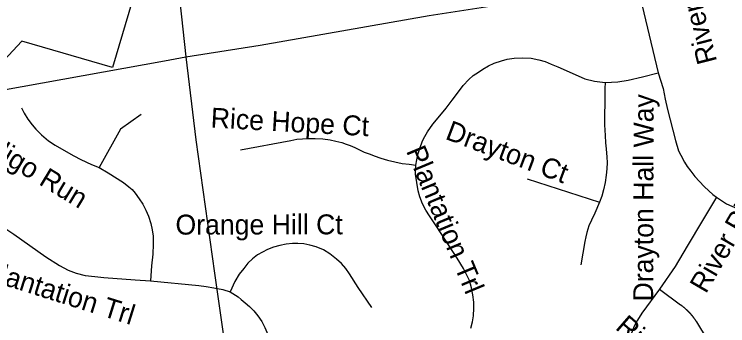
# Model space of a CAD drawing. Extents: x 1268485 to 1426702, y 514839 to 616766.
# Drawn here: x 1349734 to 1352085, y 539264 to 540290 of the extents above; entities that cross this region are included whole.
import ezdxf

# ---------------------------------------------------------------- set-up
doc = ezdxf.new("R2010")
doc.units = 0
for name, color, linetype in [('Old_Level_10', 7, 'Continuous'), ('Old_Level_35', 7, 'Continuous'), ('Old_Level_48', 7, 'Continuous'), ('Old_Level_49', 7, 'Continuous'), ('Old_Level_56', 7, 'Continuous')]:
    doc.layers.add(name, color=color, linetype=linetype)

msp = doc.modelspace()

# ---------------------------------------------------------------- linework, layer by layer
at = {"layer": 'Old_Level_35'}
for p, q in [((1351712.356, 540694.816), (1351856.2, 540096.525)), ((1351424.258, 539747.732), (1351662.734, 539671.247)), ((1351860.096, 539384.329), (1351928.994, 539333.578))]:
    msp.add_line(p, q, dxfattribs=at)
for points in [[(1351082.129, 539879.837), (1351095.457, 539902.751), (1351113.604, 539928.229), (1351135.852, 539955.039), (1351156.87, 539981.183), (1351176.863, 540007.379), (1351198.085, 540034.959), (1351213.772, 540055.874), (1351231.509, 540074.739), (1351246.375, 540088.426), (1351263.702, 540099.448), (1351277.953, 540109.29), (1351297.126, 540119.799), (1351314.863, 540128.821), (1351339.264, 540136.921), (1351358.539, 540142.201), (1351381.402, 540145.379), (1351407.239, 540146.25), (1351436.869, 540145.379), (1351462.295, 540140.151), (1351483.108, 540134.614), (1351503.716, 540125.899), (1351525.041, 540116.877), (1351562.155, 540100.063), (1351614.239, 540077.302), (1351646.329, 540069.151), (1351680.778, 540065.357)], [(1351680.778, 540065.357), (1351722.916, 540067.049), (1351756.34, 540073.252), (1351804.117, 540084.12), (1351856.2, 540096.525)], [(1351856.2, 540096.525), (1351872.297, 540045.006), (1351878.653, 540010.558), (1351886.035, 539976.365), (1351894.75, 539942.429), (1351903.67, 539908.237), (1351912.897, 539874.249), (1351923.252, 539840.672), (1351929.916, 539825.498)], [(1351680.778, 540065.357), (1351679.855, 540045.006), (1351680.163, 539995.435), (1351679.24, 539960.422), (1351679.24, 539925.461), (1351680.676, 539890.448), (1351682.521, 539866.816), (1351684.674, 539846.824), (1351686.212, 539819.602), (1351687.545, 539801.302), (1351686.725, 539781.309), (1351684.674, 539759.625), (1351681.086, 539735.788), (1351675.242, 539712.002), (1351669.603, 539690.727), (1351662.734, 539671.247)], [(1349758.62, 539981.543), (1349767.027, 539963.959), (1349779.535, 539944.479), (1349792.966, 539926.384), (1349805.474, 539911.056), (1349823.519, 539892.498), (1349847.202, 539873.48), (1349869.451, 539859.127), (1349897.235, 539842.005), (1349930.761, 539823.858), (1349953.829, 539811.4), (1349988.586, 539795.561), (1350013.91, 539785.666)], [(1350152.833, 539960.268), (1350084.755, 539911.568), (1350013.91, 539785.666)], [(1350479.891, 539843.183), (1350645.265, 539874.556), (1350665.463, 539878.35), (1350684.225, 539880.195), (1350704.525, 539880.4), (1350725.338, 539880.913), (1350751.277, 539879.478), (1350775.371, 539876.607), (1350793.62, 539872.25), (1350813.1, 539867.636), (1350827.351, 539862.663), (1350840.782, 539857.999), (1350855.854, 539851.335), (1350867.542, 539845.234), (1350886.919, 539836.263), (1350906.399, 539828.932), (1350920.342, 539823.448), (1350942.078, 539815.861), (1350963.608, 539809.196), (1350988.01, 539803.711), (1351012.103, 539798.739), (1351035.172, 539795.816), (1351056.907, 539792.946)], [(1351056.907, 539792.946), (1351063.879, 539827.805), (1351071.158, 539851.335), (1351078.13, 539869.943), (1351082.129, 539879.837)], [(1351929.916, 539825.498), (1351942.014, 539802.942), (1351951.139, 539789.05), (1351962.827, 539773.517), (1351976.668, 539756.191), (1351992.252, 539738.812), (1352007.426, 539722.818), (1352023.01, 539708.926), (1352036.031, 539695.956), (1352048.129, 539687.293)], [(1351238.481, 539256.427), (1351243.71, 539277.394), (1351246.888, 539296.771), (1351248.426, 539321.89), (1351248.426, 539342.293), (1351245.247, 539366.386), (1351240.634, 539388.891), (1351233.765, 539412.984), (1351225.87, 539431.336), (1351214.387, 539452.252), (1351193.164, 539487.316), (1351126.42, 539590.457), (1351101.916, 539626.546), (1351090.228, 539644.95), (1351079.36, 539665.865), (1351070.953, 539688.882), (1351065.109, 539708.823), (1351061.008, 539735.48), (1351056.702, 539763.726), (1351056.907, 539792.946)], [(1350013.91, 539785.666), (1350043.847, 539767.776), (1350094.393, 539736.198), (1350112.027, 539721.793), (1350122.28, 539712.565), (1350132.532, 539700.929), (1350145.861, 539682.423), (1350157.549, 539664.788), (1350168.109, 539644.796), (1350177.029, 539624.855), (1350184, 539601.274), (1350189.024, 539580.358), (1350191.895, 539559.494), (1350191.895, 539533.042), (1350190.87, 539500.131), (1350186.256, 539461.171), (1350182.975, 539412.421)], [(1349473.392, 539703.338), (1349490.002, 539700.672), (1349510.609, 539694.88), (1349531.525, 539688.882), (1349548.134, 539681.757), (1349567.101, 539673.913), (1349586.991, 539663.199), (1349608.829, 539649.102), (1349649.737, 539620.651), (1349732.373, 539565.645), (1349838.59, 539491.314), (1349883.599, 539462.351), (1349912.101, 539447.485), (1349937.733, 539437.54), (1349967.876, 539429.337), (1349999.966, 539425.954)], [(1352048.129, 539687.293), (1352002.3, 539611.064), (1351951.139, 539526.583), (1351911.769, 539459.018), (1351860.096, 539384.329)], [(1352048.129, 539687.293), (1352081.347, 539665.557), (1352115.899, 539649.819), (1352148.707, 539637.568), (1352187.154, 539625.726), (1352207.249, 539619.626), (1352227.344, 539613.423), (1352256.359, 539605.118), (1352295.217, 539592.815), (1352338.995, 539580.051), (1352378.775, 539568.773), (1352413.634, 539559.391), (1352443.469, 539553.65), (1352462.129, 539551.138), (1352479.251, 539550.011), (1352499.243, 539550.369), (1352519.236, 539552.932), (1352545.483, 539557.29), (1352563.63, 539561.391), (1352588.134, 539567.235), (1352616.636, 539576.616), (1352651.085, 539591.379), (1352695.786, 539616.858), (1352715.368, 539628.238)], [(1351662.734, 539671.247), (1351646.842, 539634.851), (1351635.667, 539612.039), (1351627.67, 539592.917), (1351620.8, 539571.694), (1351617.007, 539556.828), (1351614.649, 539542.167), (1351600.398, 539465.375)], [(1350912.14, 539324.812), (1350867.131, 539390.685), (1350838.834, 539435.181), (1350827.249, 539452.816), (1350812.485, 539469.476), (1350796.286, 539483.881), (1350774.345, 539501.054), (1350752.61, 539514.075), (1350729.029, 539524.225), (1350708.524, 539529.813), (1350688.634, 539533.504), (1350668.641, 539535.4), (1350651.519, 539534.939), (1350630.501, 539532.991), (1350609.278, 539528.89), (1350588.876, 539523.302), (1350568.883, 539515.869), (1350552.274, 539506.642), (1350535.972, 539497.312), (1350519.261, 539484.804), (1350503.472, 539470.861), (1350490.143, 539452.816), (1350475.79, 539433.797), (1350461.333, 539409.703), (1350445.134, 539376.332)], [(1349999.966, 539425.954), (1350028.981, 539423.134), (1350132.84, 539415.702), (1350182.975, 539412.421)], [(1350182.975, 539412.421), (1350342.608, 539396.272), (1350366.702, 539393.453), (1350391.718, 539388.788), (1350421.041, 539383.713), (1350445.134, 539376.332)], [(1350445.134, 539376.332), (1350463.384, 539365.464), (1350472.509, 539359.568), (1350482.249, 539350.751), (1350495.167, 539339.627), (1350509.11, 539327.58), (1350523.464, 539313.175), (1350536.485, 539297.437), (1350549.506, 539277.957), (1350559.656, 539258.939), (1350583.339, 539204.19), (1350594.925, 539177.328), (1350607.843, 539153.645), (1350621.787, 539131.294)], [(1351860.096, 539384.329), (1351802.169, 539305.178), (1351787.405, 539283.135), (1351776.537, 539263.194), (1351767.925, 539239.818), (1351763.107, 539222.081), (1351758.39, 539198.244), (1351754.597, 539157.387)], [(1351928.994, 539333.578), (1351929.711, 539333.116), (1351930.326, 539332.604), (1351931.044, 539332.194), (1351931.659, 539331.733), (1351932.274, 539331.271), (1351932.89, 539330.81), (1351933.505, 539330.297), (1351934.12, 539329.836), (1351934.735, 539329.375), (1351935.35, 539328.862), (1351935.965, 539328.4), (1351936.581, 539327.939), (1351937.298, 539327.427), (1351937.913, 539326.914), (1351938.529, 539326.452), (1351939.144, 539325.94), (1351939.759, 539325.427), (1351940.374, 539324.914), (1351940.887, 539324.453), (1351941.502, 539323.941), (1351942.117, 539323.428), (1351942.732, 539322.915), (1351943.347, 539322.351), (1351943.962, 539321.89), (1351944.475, 539321.378), (1351945.09, 539320.865), (1351945.705, 539320.301), (1351946.218, 539319.788), (1351946.833, 539319.275), (1351947.551, 539318.763), (1351947.961, 539318.199), (1351948.576, 539317.687), (1351949.294, 539317.122), (1351949.704, 539316.559), (1351950.422, 539316.046), (1351951.037, 539315.482), (1351951.549, 539314.918), (1351952.165, 539314.354), (1351952.575, 539313.893), (1351953.292, 539313.329), (1351953.702, 539312.765), (1351954.42, 539312.201), (1351954.83, 539311.638), (1351955.343, 539311.073), (1351955.958, 539310.51), (1351956.471, 539309.945), (1351957.086, 539309.382), (1351957.598, 539308.767), (1351958.111, 539308.203), (1351958.624, 539307.639), (1351959.239, 539307.075), (1351959.751, 539306.46), (1351960.264, 539305.896), (1351960.879, 539305.332), (1351961.392, 539304.666), (1351961.905, 539304.102), (1351962.417, 539303.486), (1351962.827, 539302.923), (1351963.34, 539302.308), (1351963.853, 539301.743), (1351964.468, 539301.128), (1351964.98, 539300.565), (1351965.493, 539299.95), (1351966.006, 539299.334), (1351966.518, 539298.668), (1351967.031, 539298.104), (1351967.543, 539297.489), (1351967.954, 539296.874), (1351968.466, 539296.259), (1351968.979, 539295.644), (1351969.389, 539294.977), (1351969.902, 539294.362), (1351970.414, 539293.746), (1351970.824, 539293.131), (1351971.337, 539292.516), (1351971.85, 539291.901), (1351972.26, 539291.235), (1351972.772, 539290.62), (1351973.285, 539289.953), (1351973.592, 539289.338), (1351974.105, 539288.672), (1351974.618, 539288.057), (1351975.028, 539287.39), (1351975.54, 539286.775), (1351975.951, 539286.109), (1351976.361, 539285.442), (1351976.873, 539284.827), (1351977.283, 539284.109), (1351977.796, 539283.494), (1351978.104, 539282.828), (1351978.616, 539282.213), (1351979.026, 539281.495), (1351979.539, 539280.88), (1351979.847, 539280.213), (1351980.257, 539279.495), (1351980.769, 539278.88), (1351981.077, 539278.162), (1351981.487, 539277.496), (1351982, 539276.83)], [(1351982, 539276.83), (1351998.711, 539250.07), (1352044.233, 539177.328), (1352084.628, 539111.353)]]:
    msp.add_lwpolyline(points, dxfattribs=at)
at = {"layer": 'Old_Level_48'}
for points in [[(1350934.307, 541786.045), (1350796.051, 541506.598), (1350514.651, 541653.603), (1350058.235, 540114.318)], [(1350058.235, 540114.318), (1349759.746, 540200.973), (1349368.571, 539782.063)]]:
    msp.add_lwpolyline(points, dxfattribs=at)
at = {"layer": 'Old_Level_49'}
for points in [[(1350934.307, 541786.045), (1350796.051, 541506.598), (1350514.651, 541653.603), (1350058.235, 540114.318)], [(1350058.235, 540114.318), (1349759.746, 540200.973), (1349368.571, 539782.063)]]:
    msp.add_lwpolyline(points, dxfattribs=at)
at = {"layer": 'Old_Level_56'}
for points in [[(1350269.988, 540424.047), (1350299.871, 540149.315)], [(1350299.871, 540149.315), (1350544.96, 540187.801), (1351101.389, 540285.651), (1351458.688, 540341.887)], [(1347838.826, 539429.094), (1348152.135, 539576.26), (1348422.837, 539694.269), (1348635.095, 539791.644), (1348817.075, 539875.823), (1348837.358, 539889.421), (1348849.435, 539892.979), (1348865.557, 539898.657), (1348948.084, 539913.004), (1349247.218, 539962.408), (1349693.198, 540040.471), (1350229.589, 540136.923), (1350299.871, 540149.315)], [(1350299.871, 540149.315), (1350331.995, 539876.538), (1350394.43, 539437.705), (1350465.382, 538939.005), (1350489.277, 538754.436), (1350518.564, 538539.544)]]:
    msp.add_lwpolyline(points, dxfattribs=at)

# ---------------------------------------------------------------- texts
at = {"layer": 'Old_Level_10'}
for s, height, rotation, p in [('Riverwood Pky', 65.61666, 104.365536, (1352050.262, 540135.059)), ('Drayton Hall Way', 65.61666, 89.871486, (1351839.225, 539344.122)), ('Rice Hope Ct', 65.61666, 356.850089, (1350380.23, 539916.992)), ('Drayton Ct', 65.6167, 339.337867, (1351151.231, 539880.172)), ('Indigo Run', 65.6167, 328.844675, (1349586.688, 539867.698)), ('River Ridge Dr', 65.61666, 59.796447, (1352012.907, 539367.346)), ('Plantation Trl', 65.61666, 292.633628, (1351024.397, 539840.021)), ('Orange Hill Ct', 65.61666, 0.095856, (1350265.503, 539564.403)), ('Plantation Trl', 65.61666, 342.558275, (1349625.837, 539421.289)), ('River Trce', 65.6167, 319.051142, (1351711.691, 539255.202))]:
    msp.add_text(s, height=height, rotation=rotation, dxfattribs=at).set_placement(p)

doc.saveas('drawing.dxf')
